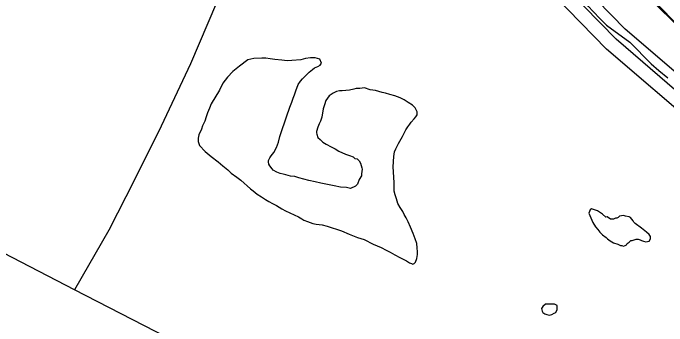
# Model space of a CAD drawing. Extents: x 2260773 to 2342389, y 552869 to 618546.
# Drawn here: x 2304413 to 2306330, y 573367 to 574283 of the extents above; entities that cross this region are included whole.
import ezdxf

# ---------------------------------------------------------------- set-up
doc = ezdxf.new("R2010")
doc.units = 0
for name, color, linetype in [('Exist Boundary Land Use Reservation Military US Department of Defense', 7, 'Continuous'), ('Exist Hydrographic Buffer Line', 7, 'Continuous'), ('Exist Hydrographic Misc Water Feature', 7, 'Continuous'), ('Exist Hydrographic River Shore', 7, 'Continuous'), ('Exist Road Non-System Type 51', 7, 'Continuous'), ('Exist Road Primary NC Attributed', 7, 'Continuous')]:
    doc.layers.add(name, color=color, linetype=linetype)

msp = doc.modelspace()

# ---------------------------------------------------------------- linework, layer by layer
at = {"layer": 'Exist Boundary Land Use Reservation Military US Department of Defense'}
msp.add_lwpolyline([(2304908.4, 575801.8), (2305032.3, 575666.3), (2305769.9, 574850.7), (2306656, 573948.8), (2306901.3, 573788.3)], dxfattribs=at)
at = {"layer": 'Exist Hydrographic Buffer Line'}
for points in [[(2308605.3, 572101.8), (2308384.5, 572179.8), (2308289.8, 572243.7), (2307829.6, 572652.2), (2307342.6, 573143.5), (2306887.4, 573566), (2306818.1, 573617.1), (2306459.1, 573968.1), (2306180.6, 574206.8), (2305802.9, 574593.9), (2305700.4, 574650.5), (2305686.8, 574691.9), (2305256.8, 575202.8), (2305037.8, 575466.2), (2304918.7, 575590.8), (2304581.4, 575980.1), (2304050.1, 576582.4)], [(2304759.6, 576001), (2304921.2, 575777), (2305330.7, 575318.6), (2305624.7, 574964.2), (2307789, 572854.3), (2307876.2, 572691.5), (2307370.9, 573171.7), (2306914.7, 573595.4), (2306843.9, 573647.8), (2306487.1, 573996.7), (2306207.9, 574236.1), (2305831.4, 574621.8), (2305735.6, 574677.1), (2305717.4, 574717.7), (2305287.4, 575228.5), (2305068.6, 575491.8), (2304948.4, 575617.8), (2304611.5, 576006.3)]]:
    msp.add_lwpolyline(points, dxfattribs=at)
at = {"layer": 'Exist Hydrographic Misc Water Feature'}
for points in [[(2305811.3, 574587.9), (2305827.7, 574572), (2305863.6, 574542.7), (2305888.2, 574516.7), (2305910.1, 574493.1), (2305928.6, 574475.3), (2305946.8, 574457.6), (2305966.9, 574435.9), (2305985, 574414.1), (2306003.4, 574392.3), (2306015.7, 574378.3), (2306033.6, 574360.6), (2306050, 574344.7), (2306068.2, 574329), (2306084, 574316.8), (2306098.2, 574305), (2306114.4, 574287.2), (2306132.8, 574267.7), (2306152.9, 574247.7), (2306221.2, 574198.5), (2306283.7, 574135.1), (2306306.1, 574115.5), (2306332.5, 574093.7)], [(2305443.2, 574064.2), (2305429.3, 574062.2), (2305419, 574062.2), (2305411.4, 574060.1), (2305399.1, 574057.8), (2305377.4, 574055.4), (2305369.4, 574055.4), (2305361.4, 574053.4), (2305351.4, 574049.2), (2305339.9, 574041.2), (2305329.4, 574027), (2305326.1, 574014.9), (2305322, 574003), (2305317.9, 573978.8), (2305314.2, 573966.8), (2305310.4, 573958.9), (2305306.7, 573948.9), (2305302.6, 573936.9), (2305302.8, 573932.9), (2305303, 573928.8), (2305306.7, 573918.9), (2305313, 573913), (2305321, 573904.9), (2305331.1, 573899), (2305345, 573891.2), (2305357.3, 573885.3), (2305367.4, 573879.3), (2305387.4, 573869.8), (2305399.5, 573866), (2305409.4, 573862), (2305415.1, 573857.9), (2305421.3, 573856.2), (2305427.4, 573850.4), (2305431.5, 573844.1), (2305435.6, 573830.1), (2305435.8, 573826.4), (2305434, 573812.1), (2305434.2, 573806.4), (2305427.8, 573796.4), (2305422.1, 573782.3), (2305416.4, 573776.2), (2305402.2, 573769.9), (2305390.3, 573772.1), (2305372.3, 573773.6), (2305354.6, 573777.5), (2305314.7, 573785.1), (2305298.3, 573788.7), (2305280.2, 573792.7), (2305250.1, 573800.5), (2305238.4, 573804.3), (2305225.9, 573806.1), (2305212.1, 573809.9), (2305204.3, 573811.8), (2305196.1, 573813.9), (2305186.3, 573817.8), (2305175.6, 573823.4), (2305172.1, 573827.6), (2305165.8, 573835.5), (2305162.1, 573841.3), (2305161.9, 573847.4), (2305161.7, 573851.5), (2305165.6, 573859.4), (2305169.1, 573865.4), (2305177.1, 573875.5), (2305185.5, 573889.7), (2305191, 573905.5), (2305194.9, 573921.5), (2305200.6, 573939.7), (2305210.3, 573967.8), (2305214.4, 573979.8), (2305223.8, 574008), (2305230, 574022.1), (2305233.7, 574034.1), (2305237.6, 574044.1), (2305241.7, 574056), (2305248.8, 574074), (2305255.2, 574084.4), (2305261.3, 574090.4), (2305267.1, 574096.4), (2305270.6, 574100.3), (2305280.8, 574110.5), (2305290.7, 574118.4), (2305296.4, 574122.8), (2305306.5, 574126.9), (2305312.6, 574130.9), (2305316.7, 574136.8), (2305312.2, 574148.8), (2305298.5, 574152.5), (2305284.5, 574152.5), (2305270.4, 574150.2), (2305256.6, 574146.2), (2305230.4, 574144.1), (2305216.2, 574143.8), (2305200.4, 574145.7), (2305180.3, 574147.6), (2305166.6, 574149.2), (2305154.1, 574151.1), (2305142.2, 574150.9), (2305118.4, 574150.8), (2305100.6, 574146.6)], [(2305100.6, 574146.6), (2305076.8, 574128.3), (2305057.1, 574112.2), (2305041.3, 574095.9), (2305027.2, 574077.8), (2305017.5, 574057.7)], [(2305017.5, 574057.7), (2304993.7, 574017.5), (2304988.4, 574005.3), (2304982.3, 573991.3), (2304978.4, 573979.2), (2304974.7, 573967.2), (2304968.5, 573953.1), (2304964.8, 573943.2), (2304957, 573926.9), (2304955.4, 573917), (2304955.4, 573906.9), (2304959.5, 573895.3), (2304975.5, 573877.5), (2304993.5, 573863.4), (2305014, 573847.8), (2305027.8, 573836), (2305042.3, 573824.1), (2305052.2, 573814.1), (2305068.4, 573802.3), (2305080.3, 573794.4), (2305108.8, 573768.6), (2305116.8, 573763), (2305128.7, 573753.1), (2305141, 573745.1), (2305152.9, 573737.3), (2305162.9, 573731.3), (2305173, 573725.7), (2305185.3, 573719.8), (2305201.1, 573709.7), (2305211.1, 573704.2), (2305249.2, 573686.2), (2305259.5, 573680.7), (2305265.6, 573676.5), (2305275.5, 573672.6), (2305291.5, 573666.9), (2305301.5, 573665), (2305319.4, 573663.1), (2305333.7, 573659.3), (2305375.6, 573645.7), (2305397.7, 573635.9), (2305422.1, 573626.2), (2305442.4, 573620.3), (2305468.2, 573606.6), (2305492, 573597), (2305506.4, 573589.1), (2305518.7, 573583.2), (2305532.2, 573575.5), (2305546.6, 573567.6), (2305554.6, 573563.6), (2305566.7, 573557.7), (2305574.7, 573552.1), (2305580.6, 573550), (2305584.7, 573548.2), (2305588.8, 573550), (2305592.9, 573554.2), (2305596.6, 573564.2), (2305598.7, 573576), (2305598.2, 573584.2), (2305598, 573596), (2305596.4, 573608), (2305591.9, 573622.1), (2305585.5, 573638), (2305577.5, 573655.9), (2305571.2, 573671.9), (2305565.4, 573683.6), (2305559.1, 573693.5), (2305555.4, 573701.8), (2305547.2, 573713.6), (2305540.6, 573725.5), (2305536.5, 573739.5), (2305532.6, 573751.5), (2305530.4, 573761.5), (2305530, 573787.1), (2305527.5, 573833.3), (2305529.1, 573863.5), (2305531, 573877.4), (2305534.9, 573885.3), (2305539.2, 573893.2), (2305542.7, 573901.6), (2305554.6, 573921.7), (2305564.2, 573941.8), (2305570.4, 573949.8), (2305576.3, 573957.7), (2305580.2, 573963.6), (2305588.4, 573973.8), (2305593.9, 573979.8), (2305598, 573985.7), (2305597.6, 573993.9), (2305591.9, 574005.7), (2305583.5, 574013.9), (2305571.6, 574021.7), (2305559.7, 574029.6), (2305547.6, 574035.5), (2305531.6, 574041.2), (2305517.2, 574044.9), (2305505.1, 574048.8), (2305495.3, 574050.7), (2305475.4, 574056.5), (2305459.6, 574058.5), (2305443.2, 574064.2)], [(2306151.9, 573626.2), (2306155.6, 573622.4), (2306163.4, 573616.3), (2306173.4, 573610.3), (2306185.5, 573606.5), (2306189.4, 573604.7), (2306193.7, 573602.4), (2306197.6, 573602.7), (2306202.1, 573600.8), (2306207.9, 573602.8), (2306211.6, 573604.6), (2306213.6, 573608.8), (2306219.3, 573612.8), (2306223.9, 573617), (2306227.5, 573616.8), (2306233.5, 573619.2), (2306239.9, 573621.1), (2306245.8, 573621), (2306251.5, 573619.3), (2306255.8, 573617.4), (2306261.4, 573615.4), (2306267.9, 573613.2), (2306277.6, 573615.4), (2306281.7, 573621.7), (2306281.7, 573629.4), (2306277.4, 573635.3), (2306269.6, 573641.3), (2306255.4, 573653.2), (2306237.2, 573666.8), (2306232.9, 573671.2), (2306231, 573675.1), (2306222.8, 573684.8), (2306218.9, 573686.7), (2306208.9, 573688.6), (2306202.9, 573690.7), (2306190.6, 573688.5), (2306187.2, 573684.6), (2306182.8, 573682.4), (2306179.2, 573682.5), (2306172.8, 573680.2), (2306164.6, 573680.2), (2306155, 573686.1), (2306150.7, 573686), (2306140.6, 573694), (2306126.5, 573703.8), (2306114.4, 573707.6), (2306108.8, 573709.7), (2306104.5, 573707.5), (2306100.8, 573697.5), (2306113.1, 573669.7), (2306120.9, 573657.6), (2306127.3, 573649.8), (2306133.2, 573642), (2306141.2, 573633.9), (2306151.9, 573626.2)], [(2305966.1, 573406.4), (2305972.3, 573402.2), (2305978.2, 573400.5), (2305986, 573398.5), (2305992.4, 573400.4), (2305999.7, 573404.6), (2306004, 573406.8), (2306007.9, 573414.7), (2306007.9, 573422.8), (2306007.7, 573426.9), (2305999.9, 573430.5), (2305991.7, 573430.5), (2305983.7, 573430.5), (2305973.9, 573430.4), (2305966.1, 573424.2), (2305961.8, 573418.4), (2305963.9, 573410.4), (2305966.1, 573406.4)]]:
    msp.add_lwpolyline(points, dxfattribs=at)
at = {"layer": 'Exist Hydrographic River Shore'}
msp.add_lwpolyline([(2309003.2, 571980.8), (2308958.2, 571977.5), (2308683.3, 572032), (2308366.2, 572143.9), (2308265.2, 572212), (2307802.1, 572623.2), (2307314.1, 573115.4), (2306860.1, 573536.8), (2306792.1, 573586.6), (2306431.2, 573939.4), (2306153.1, 574177.6), (2305774.2, 574565.9), (2305665.1, 574624)], dxfattribs=at)
at = {"layer": 'Exist Road Non-System Type 51'}
msp.add_lwpolyline([(2305111.4, 574806.4), (2305107.7, 574776.4), (2305108.6, 574694.3), (2305103.6, 574604.3), (2305066.9, 574472), (2305008.7, 574313.5), (2304932.7, 574134.8), (2304846.7, 573952.1), (2304768.4, 573794.9), (2304693.7, 573647.9), (2304593, 573472.8)], dxfattribs=at)
at = {"layer": 'Exist Road Primary NC Attributed'}
msp.add_lwpolyline([(2308561.8, 570519.5), (2308463.4, 570607.6), (2308398.6, 570680.2), (2308292.5, 570820), (2308179.9, 570972.9), (2308050.4, 571167.2), (2307884.7, 571418.5), (2307786.3, 571553.2), (2307594.3, 571804.7), (2307545.8, 571854.5), (2307500, 571902.7), (2307449.4, 571943.7), (2307360.2, 572013.6), (2307240.4, 572093.5), (2307106.6, 572173.3), (2306933.8, 572265.4), (2306089.9, 572703.4), (2304593, 573472.8), (2303939.8, 573810.4), (2303527.6, 574023.9), (2303094.8, 574247.9), (2302942.2, 574331.5), (2302887.5, 574360.5)], dxfattribs=at)

doc.saveas('drawing.dxf')
